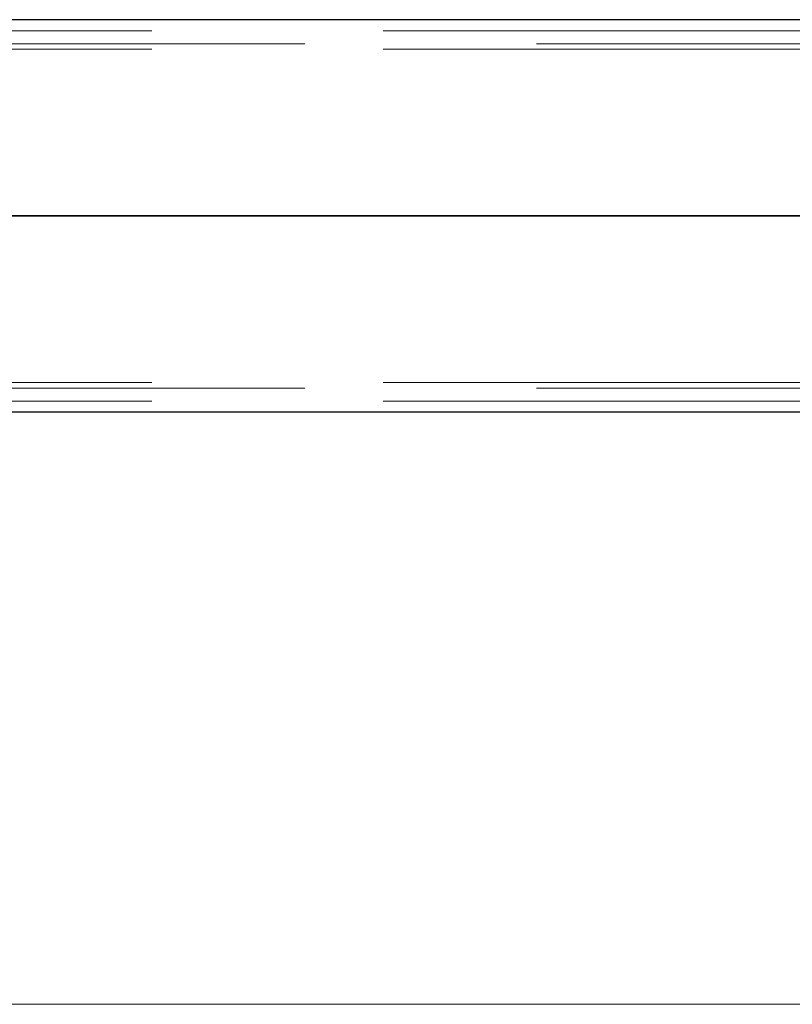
# Model space of a CAD drawing. Header units: millimetres. Extents: x -851 to 2, y 9346 to 10016.
# Tile 293 of 505: x -491.78 to -487.61, y 9757.32 to 9762.63. Entities that reach past the tile are written whole.
import ezdxf

# ---------------------------------------------------------------- set-up
doc = ezdxf.new("R2010")
doc.units = ezdxf.units.MM
doc.header["$LTSCALE"] = 10
doc.linetypes.add('HIDDEN', pattern=[0.375, 0.25, -0.125])
doc.linetypes.add('MITTE', pattern=[2, 1.25, -0.25, 0.25, -0.25])
for name, color, linetype, lineweight in [('PS_Hidden', 2, 'HIDDEN', 9), ('PS_Pos', 1, 'Continuous', 15), ('PS_Shape', 161, 'Continuous', 30), ('PS_SOLID', 7, 'Continuous', 30)]:
    doc.layers.add(name, color=color, linetype=linetype, lineweight=lineweight)
doc.layers.add('PS_Mid', color=5, linetype='MITTE')

# ---------------------------------------------------------------- blocks, each defined once
blk = doc.blocks.new('*X547')
at = {"layer": 'PS_Hidden', "color": 2, "linetype": 'HIDDEN'}
for p, q in [((-493.5684, 9762.5749), (-484.2199, 9762.5749)), ((-486.4917, 9762.5049), (-781.6917, 9762.5049)), ((-493.5684, 9762.4749), (-484.4284, 9762.4749)), ((-486.4917, 9760.6449), (-781.6917, 9760.6449)), ((-493.5684, 9760.6749), (-484.4284, 9760.6749)), ((-493.5684, 9760.5749), (-484.2199, 9760.5749))]:
    blk.add_line(p, q, dxfattribs=at)
at = {"layer": 'PS_Mid', "color": 5, "linetype": 'MITTE'}
for p, q in [((-484.0025, 9761.5749), (-784.1809, 9761.5749)), ((-536.0525, 9761.5749), (-481.6843, 9761.5749))]:
    blk.add_line(p, q, dxfattribs=at)
at = {"layer": 'PS_SOLID', "color": 7, "linetype": 'Continuous'}
for p, q in [((-486.4917, 9762.6349), (-781.6917, 9762.6349)), ((-486.4917, 9760.5149), (-781.6917, 9760.5149))]:
    blk.add_line(p, q, dxfattribs=at)
blk = doc.blocks.new('*X601')
at = {"color": 1}
blk.add_line((-492.4429, 9757.3174), (-487.4429, 9757.3174), dxfattribs=at)

msp = doc.modelspace()

# ---------------------------------------------------------------- block references
at = {"layer": 'PS_Pos'}
msp.add_blockref('*X601', (0, 0), dxfattribs=at)
at = {"layer": 'PS_Shape', "color": 31}
msp.add_blockref('*X547', (0, 0), dxfattribs=at)

doc.saveas('drawing.dxf')
